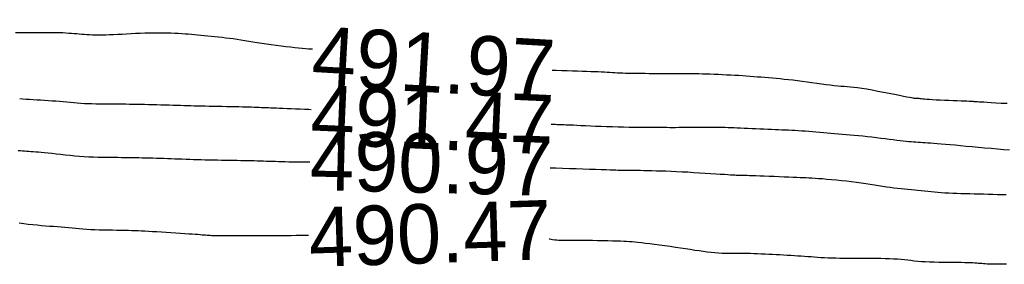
# Model space of a CAD drawing. Header units: millimetres. Extents: x 32690613 to 32693367, y 5343692 to 5344708.
# Tile 653 of 656: x 32692868.26 to 32692884.86, y 5344511.47 to 5344515.59. Entities that reach past the tile are written whole.
import ezdxf
from ezdxf.enums import TextEntityAlignment as Align

# ---------------------------------------------------------------- set-up
doc = ezdxf.new("R2010")
doc.units = ezdxf.units.MM
doc.header["$LTSCALE"] = 20
for name, color, linetype in [('02-DGM_HL_490.50', 52, 'Continuous'), ('02-DGM_HL_491.00', 62, 'Continuous'), ('02-DGM_HL_491.50', 72, 'Continuous'), ('02-DGM_HL_492.00', 82, 'Continuous')]:
    doc.layers.add(name, color=color, linetype=linetype)

msp = doc.modelspace()

# ---------------------------------------------------------------- linework, layer by layer
at = {"layer": '02-DGM_HL_490.50', "elevation": 490.5, "flags": 128}
for points in [[(32692873.131, 5344511.954), (32692873.117, 5344511.954), (32692873.018, 5344511.953), (32692872.924, 5344511.952), (32692872.838, 5344511.951), (32692872.76, 5344511.951), (32692872.692, 5344511.95), (32692872.635, 5344511.95), (32692872.586, 5344511.95), (32692872.542, 5344511.95), (32692872.502, 5344511.95), (32692872.462, 5344511.95), (32692872.42, 5344511.95), (32692872.372, 5344511.95), (32692872.316, 5344511.95), (32692872.251, 5344511.949), (32692872.178, 5344511.949), (32692872.099, 5344511.948), (32692872.017, 5344511.948), (32692871.935, 5344511.947), (32692871.856, 5344511.947), (32692871.781, 5344511.947), (32692871.714, 5344511.947), (32692871.656, 5344511.947), (32692871.607, 5344511.948), (32692871.566, 5344511.949), (32692871.53, 5344511.95), (32692871.499, 5344511.951), (32692871.472, 5344511.953), (32692871.446, 5344511.954), (32692871.421, 5344511.956), (32692871.396, 5344511.958), (32692871.369, 5344511.96), (32692871.339, 5344511.962), (32692871.305, 5344511.965), (32692871.266, 5344511.968), (32692871.222, 5344511.971), (32692871.172, 5344511.975), (32692871.113, 5344511.979), (32692871.046, 5344511.983), (32692870.973, 5344511.988), (32692870.895, 5344511.993), (32692870.813, 5344511.998), (32692870.731, 5344512.003), (32692870.651, 5344512.008), (32692870.573, 5344512.013), (32692870.5, 5344512.017), (32692870.434, 5344512.021), (32692870.373, 5344512.025), (32692870.315, 5344512.028), (32692870.261, 5344512.031), (32692870.207, 5344512.033), (32692870.153, 5344512.035), (32692870.096, 5344512.037), (32692870.036, 5344512.038), (32692869.971, 5344512.039), (32692869.902, 5344512.04), (32692869.83, 5344512.041), (32692869.756, 5344512.042), (32692869.681, 5344512.043), (32692869.606, 5344512.045), (32692869.533, 5344512.047), (32692869.462, 5344512.05), (32692869.395, 5344512.054), (32692869.331, 5344512.059), (32692869.268, 5344512.065), (32692869.208, 5344512.071), (32692869.147, 5344512.077), (32692869.088, 5344512.083), (32692869.027, 5344512.089), (32692868.965, 5344512.094), (32692868.901, 5344512.099), (32692868.836, 5344512.104), (32692868.768, 5344512.108), (32692868.699, 5344512.113), (32692868.629, 5344512.119), (32692868.556, 5344512.125), (32692868.483, 5344512.132), (32692868.408, 5344512.141), (32692868.333, 5344512.151), (32692868.257, 5344512.162)], [(32692884.894, 5344511.469), (32692884.818, 5344511.47), (32692884.751, 5344511.47), (32692884.693, 5344511.47), (32692884.643, 5344511.471), (32692884.601, 5344511.473), (32692884.564, 5344511.474), (32692884.532, 5344511.476), (32692884.503, 5344511.478), (32692884.476, 5344511.48), (32692884.449, 5344511.482), (32692884.421, 5344511.484), (32692884.392, 5344511.486), (32692884.36, 5344511.489), (32692884.324, 5344511.491), (32692884.284, 5344511.493), (32692884.239, 5344511.494), (32692884.188, 5344511.496), (32692884.129, 5344511.497), (32692884.063, 5344511.498), (32692883.99, 5344511.498), (32692883.913, 5344511.499), (32692883.833, 5344511.5), (32692883.753, 5344511.501), (32692883.673, 5344511.503), (32692883.596, 5344511.505), (32692883.524, 5344511.509), (32692883.458, 5344511.513), (32692883.396, 5344511.518), (32692883.338, 5344511.524), (32692883.283, 5344511.531), (32692883.228, 5344511.537), (32692883.173, 5344511.543), (32692883.116, 5344511.548), (32692883.055, 5344511.553), (32692882.99, 5344511.557), (32692882.921, 5344511.56), (32692882.849, 5344511.562), (32692882.774, 5344511.564), (32692882.697, 5344511.565), (32692882.619, 5344511.565), (32692882.54, 5344511.566), (32692882.461, 5344511.566), (32692882.383, 5344511.566), (32692882.307, 5344511.566), (32692882.231, 5344511.567), (32692882.158, 5344511.567), (32692882.086, 5344511.568), (32692882.016, 5344511.57), (32692881.949, 5344511.571), (32692881.885, 5344511.574), (32692881.824, 5344511.576), (32692881.765, 5344511.58), (32692881.709, 5344511.583), (32692881.653, 5344511.587), (32692881.599, 5344511.592), (32692881.544, 5344511.596), (32692881.489, 5344511.6), (32692881.434, 5344511.604), (32692881.376, 5344511.608), (32692881.318, 5344511.612), (32692881.258, 5344511.615), (32692881.197, 5344511.619), (32692881.136, 5344511.622), (32692881.074, 5344511.626), (32692881.011, 5344511.629), (32692880.949, 5344511.632), (32692880.886, 5344511.635), (32692880.824, 5344511.639), (32692880.761, 5344511.642), (32692880.699, 5344511.644), (32692880.637, 5344511.647), (32692880.576, 5344511.649), (32692880.515, 5344511.65), (32692880.455, 5344511.651), (32692880.396, 5344511.651), (32692880.337, 5344511.651), (32692880.278, 5344511.651), (32692880.219, 5344511.651), (32692880.16, 5344511.651), (32692880.1, 5344511.653), (32692880.039, 5344511.656), (32692879.977, 5344511.66), (32692879.914, 5344511.666), (32692879.848, 5344511.674), (32692879.781, 5344511.683), (32692879.711, 5344511.693), (32692879.638, 5344511.704), (32692879.563, 5344511.716), (32692879.484, 5344511.728), (32692879.401, 5344511.741), (32692879.315, 5344511.753), (32692879.226, 5344511.766), (32692879.137, 5344511.778), (32692879.048, 5344511.789), (32692878.963, 5344511.8), (32692878.882, 5344511.811), (32692878.807, 5344511.82), (32692878.74, 5344511.828), (32692878.681, 5344511.834), (32692878.629, 5344511.84), (32692878.582, 5344511.845), (32692878.537, 5344511.848), (32692878.491, 5344511.851), (32692878.442, 5344511.854), (32692878.388, 5344511.856), (32692878.326, 5344511.858), (32692878.253, 5344511.86), (32692878.173, 5344511.862), (32692878.089, 5344511.864), (32692878.002, 5344511.866), (32692877.915, 5344511.868), (32692877.832, 5344511.869), (32692877.755, 5344511.871), (32692877.687, 5344511.871), (32692877.63, 5344511.872), (32692877.583, 5344511.872), (32692877.546, 5344511.872), (32692877.515, 5344511.872), (32692877.49, 5344511.872), (32692877.47, 5344511.871), (32692877.453, 5344511.871), (32692877.437, 5344511.87), (32692877.421, 5344511.87), (32692877.405, 5344511.869), (32692877.386, 5344511.869), (32692877.366, 5344511.87), (32692877.342, 5344511.872), (32692877.314, 5344511.874), (32692877.281, 5344511.878), (32692877.242, 5344511.883), (32692877.197, 5344511.89), (32692877.184, 5344511.892)]]:
    msp.add_lwpolyline(points, dxfattribs=at)
at = {"layer": '02-DGM_HL_491.00', "elevation": 491, "flags": 128}
for points in [[(32692873.155, 5344513.186), (32692873.136, 5344513.187), (32692873.067, 5344513.187), (32692872.998, 5344513.188), (32692872.929, 5344513.188), (32692872.861, 5344513.189), (32692872.797, 5344513.19), (32692872.736, 5344513.191), (32692872.679, 5344513.193), (32692872.624, 5344513.195), (32692872.572, 5344513.197), (32692872.521, 5344513.198), (32692872.471, 5344513.2), (32692872.421, 5344513.202), (32692872.371, 5344513.204), (32692872.32, 5344513.206), (32692872.268, 5344513.207), (32692872.215, 5344513.208), (32692872.161, 5344513.21), (32692872.105, 5344513.211), (32692872.047, 5344513.212), (32692871.988, 5344513.213), (32692871.926, 5344513.214), (32692871.862, 5344513.215), (32692871.797, 5344513.216), (32692871.73, 5344513.217), (32692871.663, 5344513.218), (32692871.595, 5344513.22), (32692871.526, 5344513.221), (32692871.458, 5344513.222), (32692871.391, 5344513.224), (32692871.324, 5344513.226), (32692871.259, 5344513.228), (32692871.194, 5344513.23), (32692871.13, 5344513.232), (32692871.067, 5344513.234), (32692871.004, 5344513.236), (32692870.941, 5344513.238), (32692870.878, 5344513.24), (32692870.816, 5344513.242), (32692870.753, 5344513.245), (32692870.691, 5344513.247), (32692870.629, 5344513.249), (32692870.568, 5344513.251), (32692870.507, 5344513.253), (32692870.447, 5344513.254), (32692870.388, 5344513.256), (32692870.329, 5344513.257), (32692870.272, 5344513.259), (32692870.214, 5344513.26), (32692870.156, 5344513.261), (32692870.098, 5344513.262), (32692870.039, 5344513.263), (32692869.979, 5344513.263), (32692869.918, 5344513.264), (32692869.854, 5344513.264), (32692869.789, 5344513.264), (32692869.721, 5344513.265), (32692869.652, 5344513.266), (32692869.58, 5344513.268), (32692869.507, 5344513.27), (32692869.431, 5344513.273), (32692869.353, 5344513.278), (32692869.274, 5344513.284), (32692869.193, 5344513.291), (32692869.112, 5344513.299), (32692869.032, 5344513.307), (32692868.954, 5344513.316), (32692868.879, 5344513.324), (32692868.808, 5344513.332), (32692868.742, 5344513.339), (32692868.683, 5344513.345), (32692868.628, 5344513.35), (32692868.579, 5344513.354), (32692868.534, 5344513.358), (32692868.492, 5344513.361), (32692868.453, 5344513.363), (32692868.416, 5344513.366), (32692868.381, 5344513.368), (32692868.347, 5344513.371), (32692868.313, 5344513.373), (32692868.277, 5344513.376), (32692868.239, 5344513.38)], [(32692884.886, 5344512.636), (32692884.813, 5344512.639), (32692884.738, 5344512.641), (32692884.66, 5344512.643), (32692884.582, 5344512.645), (32692884.503, 5344512.647), (32692884.425, 5344512.649), (32692884.348, 5344512.651), (32692884.272, 5344512.653), (32692884.198, 5344512.655), (32692884.125, 5344512.657), (32692884.055, 5344512.659), (32692883.986, 5344512.662), (32692883.92, 5344512.665), (32692883.856, 5344512.669), (32692883.794, 5344512.673), (32692883.735, 5344512.678), (32692883.677, 5344512.683), (32692883.621, 5344512.688), (32692883.566, 5344512.693), (32692883.511, 5344512.699), (32692883.456, 5344512.705), (32692883.401, 5344512.71), (32692883.346, 5344512.715), (32692883.289, 5344512.721), (32692883.232, 5344512.726), (32692883.174, 5344512.732), (32692883.115, 5344512.738), (32692883.055, 5344512.744), (32692882.994, 5344512.752), (32692882.932, 5344512.76), (32692882.868, 5344512.769), (32692882.803, 5344512.779), (32692882.736, 5344512.79), (32692882.668, 5344512.801), (32692882.596, 5344512.812), (32692882.522, 5344512.823), (32692882.446, 5344512.834), (32692882.366, 5344512.845), (32692882.282, 5344512.856), (32692882.197, 5344512.866), (32692882.111, 5344512.875), (32692882.027, 5344512.884), (32692881.944, 5344512.892), (32692881.866, 5344512.899), (32692881.792, 5344512.905), (32692881.726, 5344512.91), (32692881.667, 5344512.914), (32692881.614, 5344512.918), (32692881.564, 5344512.921), (32692881.517, 5344512.923), (32692881.468, 5344512.925), (32692881.417, 5344512.927), (32692881.361, 5344512.929), (32692881.298, 5344512.931), (32692881.225, 5344512.934), (32692881.146, 5344512.937), (32692881.063, 5344512.941), (32692880.977, 5344512.944), (32692880.892, 5344512.948), (32692880.811, 5344512.951), (32692880.735, 5344512.954), (32692880.667, 5344512.956), (32692880.61, 5344512.958), (32692880.562, 5344512.96), (32692880.522, 5344512.961), (32692880.489, 5344512.962), (32692880.462, 5344512.962), (32692880.438, 5344512.963), (32692880.418, 5344512.963), (32692880.4, 5344512.964), (32692880.381, 5344512.964), (32692880.361, 5344512.965), (32692880.339, 5344512.966), (32692880.313, 5344512.967), (32692880.281, 5344512.969), (32692880.242, 5344512.971), (32692880.195, 5344512.974), (32692880.138, 5344512.978), (32692880.069, 5344512.982), (32692879.992, 5344512.988), (32692879.906, 5344512.993), (32692879.815, 5344512.999), (32692879.719, 5344513.005), (32692879.622, 5344513.011), (32692879.523, 5344513.017), (32692879.426, 5344513.022), (32692879.332, 5344513.026), (32692879.241, 5344513.03), (32692879.154, 5344513.034), (32692879.071, 5344513.037), (32692878.992, 5344513.039), (32692878.917, 5344513.041), (32692878.848, 5344513.042), (32692878.783, 5344513.044), (32692878.724, 5344513.045), (32692878.671, 5344513.046), (32692878.622, 5344513.046), (32692878.579, 5344513.047), (32692878.541, 5344513.047), (32692878.508, 5344513.047), (32692878.48, 5344513.048), (32692878.457, 5344513.048), (32692878.438, 5344513.048), (32692878.424, 5344513.048), (32692878.413, 5344513.048), (32692878.405, 5344513.048), (32692878.399, 5344513.048), (32692878.396, 5344513.048), (32692878.393, 5344513.048), (32692878.391, 5344513.048), (32692878.389, 5344513.048), (32692878.385, 5344513.048), (32692878.377, 5344513.049), (32692878.363, 5344513.049), (32692878.342, 5344513.05), (32692878.311, 5344513.051), (32692878.269, 5344513.052), (32692878.214, 5344513.054), (32692878.144, 5344513.057), (32692878.061, 5344513.059), (32692877.968, 5344513.063), (32692877.865, 5344513.066), (32692877.756, 5344513.07), (32692877.643, 5344513.074), (32692877.528, 5344513.078), (32692877.412, 5344513.082), (32692877.298, 5344513.086), (32692877.203, 5344513.089)]]:
    msp.add_lwpolyline(points, dxfattribs=at)
at = {"layer": '02-DGM_HL_491.50', "elevation": 491.5, "flags": 128}
for points in [[(32692873.176, 5344514.07), (32692873.135, 5344514.072), (32692873.063, 5344514.075), (32692872.989, 5344514.078), (32692872.914, 5344514.082), (32692872.84, 5344514.085), (32692872.769, 5344514.088), (32692872.704, 5344514.091), (32692872.644, 5344514.093), (32692872.591, 5344514.095), (32692872.542, 5344514.097), (32692872.497, 5344514.099), (32692872.455, 5344514.1), (32692872.415, 5344514.102), (32692872.376, 5344514.103), (32692872.338, 5344514.104), (32692872.299, 5344514.106), (32692872.258, 5344514.108), (32692872.216, 5344514.109), (32692872.171, 5344514.111), (32692872.123, 5344514.113), (32692872.072, 5344514.114), (32692872.016, 5344514.116), (32692871.956, 5344514.117), (32692871.891, 5344514.119), (32692871.822, 5344514.12), (32692871.75, 5344514.122), (32692871.677, 5344514.123), (32692871.603, 5344514.124), (32692871.529, 5344514.125), (32692871.458, 5344514.127), (32692871.389, 5344514.128), (32692871.325, 5344514.129), (32692871.263, 5344514.131), (32692871.204, 5344514.132), (32692871.147, 5344514.134), (32692871.09, 5344514.136), (32692871.032, 5344514.137), (32692870.974, 5344514.139), (32692870.912, 5344514.141), (32692870.848, 5344514.143), (32692870.782, 5344514.145), (32692870.713, 5344514.147), (32692870.643, 5344514.149), (32692870.573, 5344514.151), (32692870.503, 5344514.153), (32692870.433, 5344514.155), (32692870.366, 5344514.157), (32692870.3, 5344514.158), (32692870.236, 5344514.159), (32692870.173, 5344514.16), (32692870.112, 5344514.161), (32692870.051, 5344514.162), (32692869.99, 5344514.163), (32692869.928, 5344514.163), (32692869.866, 5344514.164), (32692869.803, 5344514.164), (32692869.739, 5344514.164), (32692869.675, 5344514.164), (32692869.61, 5344514.165), (32692869.546, 5344514.166), (32692869.482, 5344514.167), (32692869.418, 5344514.17), (32692869.356, 5344514.172), (32692869.295, 5344514.176), (32692869.235, 5344514.18), (32692869.176, 5344514.185), (32692869.117, 5344514.191), (32692869.057, 5344514.196), (32692868.997, 5344514.202), (32692868.937, 5344514.207), (32692868.875, 5344514.212), (32692868.811, 5344514.217), (32692868.747, 5344514.221), (32692868.682, 5344514.225), (32692868.617, 5344514.229), (32692868.553, 5344514.233), (32692868.49, 5344514.237), (32692868.43, 5344514.24), (32692868.372, 5344514.244), (32692868.317, 5344514.248), (32692868.264, 5344514.252)], [(32692884.941, 5344513.39), (32692884.842, 5344513.398), (32692884.739, 5344513.407), (32692884.632, 5344513.417), (32692884.524, 5344513.426), (32692884.417, 5344513.436), (32692884.314, 5344513.445), (32692884.214, 5344513.454), (32692884.119, 5344513.463), (32692884.029, 5344513.472), (32692883.944, 5344513.479), (32692883.864, 5344513.487), (32692883.791, 5344513.493), (32692883.725, 5344513.499), (32692883.666, 5344513.503), (32692883.613, 5344513.507), (32692883.565, 5344513.51), (32692883.521, 5344513.513), (32692883.48, 5344513.515), (32692883.441, 5344513.518), (32692883.403, 5344513.52), (32692883.365, 5344513.523), (32692883.327, 5344513.526), (32692883.286, 5344513.529), (32692883.244, 5344513.533), (32692883.199, 5344513.538), (32692883.15, 5344513.543), (32692883.099, 5344513.549), (32692883.043, 5344513.555), (32692882.982, 5344513.562), (32692882.917, 5344513.57), (32692882.848, 5344513.579), (32692882.775, 5344513.588), (32692882.701, 5344513.597), (32692882.625, 5344513.606), (32692882.548, 5344513.615), (32692882.473, 5344513.623), (32692882.399, 5344513.631), (32692882.327, 5344513.637), (32692882.258, 5344513.644), (32692882.19, 5344513.649), (32692882.124, 5344513.654), (32692882.059, 5344513.659), (32692881.996, 5344513.664), (32692881.933, 5344513.669), (32692881.87, 5344513.674), (32692881.807, 5344513.679), (32692881.745, 5344513.685), (32692881.682, 5344513.691), (32692881.621, 5344513.696), (32692881.56, 5344513.702), (32692881.5, 5344513.707), (32692881.441, 5344513.712), (32692881.384, 5344513.716), (32692881.328, 5344513.72), (32692881.273, 5344513.722), (32692881.219, 5344513.725), (32692881.164, 5344513.727), (32692881.108, 5344513.729), (32692881.051, 5344513.731), (32692880.993, 5344513.733), (32692880.932, 5344513.735), (32692880.868, 5344513.738), (32692880.801, 5344513.741), (32692880.734, 5344513.744), (32692880.666, 5344513.747), (32692880.599, 5344513.75), (32692880.534, 5344513.754), (32692880.471, 5344513.757), (32692880.411, 5344513.759), (32692880.355, 5344513.762), (32692880.302, 5344513.764), (32692880.252, 5344513.766), (32692880.201, 5344513.768), (32692880.15, 5344513.769), (32692880.098, 5344513.77), (32692880.042, 5344513.771), (32692879.982, 5344513.771), (32692879.917, 5344513.771), (32692879.848, 5344513.771), (32692879.776, 5344513.771), (32692879.703, 5344513.771), (32692879.63, 5344513.77), (32692879.559, 5344513.77), (32692879.492, 5344513.769), (32692879.428, 5344513.769), (32692879.371, 5344513.769), (32692879.317, 5344513.768), (32692879.267, 5344513.768), (32692879.218, 5344513.768), (32692879.168, 5344513.769), (32692879.117, 5344513.769), (32692879.062, 5344513.769), (32692879.003, 5344513.769), (32692878.937, 5344513.769), (32692878.865, 5344513.77), (32692878.789, 5344513.77), (32692878.707, 5344513.771), (32692878.621, 5344513.772), (32692878.532, 5344513.774), (32692878.44, 5344513.776), (32692878.346, 5344513.778), (32692878.251, 5344513.781), (32692878.155, 5344513.784), (32692878.06, 5344513.788), (32692877.968, 5344513.791), (32692877.88, 5344513.795), (32692877.798, 5344513.799), (32692877.722, 5344513.802), (32692877.655, 5344513.805), (32692877.597, 5344513.808), (32692877.548, 5344513.81), (32692877.506, 5344513.812), (32692877.47, 5344513.813), (32692877.439, 5344513.815), (32692877.412, 5344513.816), (32692877.388, 5344513.816), (32692877.365, 5344513.817), (32692877.343, 5344513.818), (32692877.32, 5344513.819), (32692877.294, 5344513.82), (32692877.265, 5344513.821), (32692877.231, 5344513.823), (32692877.218, 5344513.824)]]:
    msp.add_lwpolyline(points, dxfattribs=at)
at = {"layer": '02-DGM_HL_492.00', "elevation": 492, "flags": 128}
for points in [[(32692873.2, 5344515.087), (32692873.179, 5344515.088), (32692873.13, 5344515.091), (32692873.079, 5344515.095), (32692873.024, 5344515.1), (32692872.965, 5344515.105), (32692872.899, 5344515.113), (32692872.826, 5344515.121), (32692872.749, 5344515.13), (32692872.669, 5344515.141), (32692872.587, 5344515.152), (32692872.504, 5344515.163), (32692872.422, 5344515.175), (32692872.343, 5344515.187), (32692872.267, 5344515.199), (32692872.194, 5344515.21), (32692872.124, 5344515.221), (32692872.056, 5344515.232), (32692871.991, 5344515.242), (32692871.926, 5344515.252), (32692871.863, 5344515.261), (32692871.8, 5344515.27), (32692871.737, 5344515.277), (32692871.675, 5344515.284), (32692871.612, 5344515.291), (32692871.551, 5344515.297), (32692871.491, 5344515.303), (32692871.432, 5344515.308), (32692871.374, 5344515.314), (32692871.318, 5344515.319), (32692871.263, 5344515.325), (32692871.21, 5344515.33), (32692871.157, 5344515.335), (32692871.104, 5344515.34), (32692871.051, 5344515.345), (32692870.995, 5344515.349), (32692870.937, 5344515.353), (32692870.876, 5344515.356), (32692870.812, 5344515.358), (32692870.744, 5344515.36), (32692870.674, 5344515.361), (32692870.601, 5344515.361), (32692870.526, 5344515.361), (32692870.45, 5344515.359), (32692870.373, 5344515.357), (32692870.295, 5344515.355), (32692870.218, 5344515.351), (32692870.141, 5344515.347), (32692870.065, 5344515.343), (32692869.99, 5344515.339), (32692869.918, 5344515.335), (32692869.847, 5344515.332), (32692869.78, 5344515.329), (32692869.716, 5344515.327), (32692869.655, 5344515.326), (32692869.598, 5344515.326), (32692869.544, 5344515.326), (32692869.492, 5344515.328), (32692869.443, 5344515.33), (32692869.397, 5344515.332), (32692869.352, 5344515.335), (32692869.309, 5344515.339), (32692869.267, 5344515.342), (32692869.225, 5344515.346), (32692869.183, 5344515.35), (32692869.139, 5344515.353), (32692869.093, 5344515.356), (32692869.043, 5344515.359), (32692868.989, 5344515.362), (32692868.929, 5344515.364), (32692868.863, 5344515.365), (32692868.792, 5344515.366), (32692868.716, 5344515.367), (32692868.635, 5344515.367), (32692868.551, 5344515.367), (32692868.464, 5344515.366), (32692868.374, 5344515.366), (32692868.283, 5344515.367), (32692868.191, 5344515.367)], [(32692884.902, 5344514.173), (32692884.805, 5344514.178), (32692884.715, 5344514.183), (32692884.634, 5344514.188), (32692884.565, 5344514.192), (32692884.509, 5344514.195), (32692884.464, 5344514.198), (32692884.43, 5344514.2), (32692884.405, 5344514.202), (32692884.386, 5344514.203), (32692884.372, 5344514.204), (32692884.362, 5344514.205), (32692884.354, 5344514.205), (32692884.346, 5344514.206), (32692884.337, 5344514.207), (32692884.325, 5344514.208), (32692884.31, 5344514.209), (32692884.289, 5344514.21), (32692884.262, 5344514.211), (32692884.226, 5344514.212), (32692884.181, 5344514.214), (32692884.126, 5344514.216), (32692884.063, 5344514.218), (32692883.993, 5344514.221), (32692883.921, 5344514.224), (32692883.847, 5344514.227), (32692883.775, 5344514.23), (32692883.707, 5344514.233), (32692883.646, 5344514.236), (32692883.594, 5344514.24), (32692883.549, 5344514.243), (32692883.512, 5344514.247), (32692883.481, 5344514.25), (32692883.456, 5344514.253), (32692883.436, 5344514.255), (32692883.419, 5344514.258), (32692883.405, 5344514.259), (32692883.394, 5344514.261), (32692883.384, 5344514.262), (32692883.376, 5344514.262), (32692883.369, 5344514.262), (32692883.363, 5344514.262), (32692883.357, 5344514.262), (32692883.353, 5344514.262), (32692883.348, 5344514.262), (32692883.344, 5344514.261), (32692883.337, 5344514.262), (32692883.327, 5344514.263), (32692883.312, 5344514.265), (32692883.289, 5344514.269), (32692883.257, 5344514.275), (32692883.214, 5344514.283), (32692883.158, 5344514.294), (32692883.088, 5344514.308), (32692883.006, 5344514.325), (32692882.917, 5344514.343), (32692882.822, 5344514.362), (32692882.725, 5344514.38), (32692882.63, 5344514.398), (32692882.539, 5344514.414), (32692882.456, 5344514.428), (32692882.383, 5344514.438), (32692882.319, 5344514.446), (32692882.261, 5344514.452), (32692882.207, 5344514.456), (32692882.155, 5344514.46), (32692882.103, 5344514.464), (32692882.048, 5344514.468), (32692881.989, 5344514.474), (32692881.923, 5344514.482), (32692881.851, 5344514.491), (32692881.774, 5344514.501), (32692881.694, 5344514.512), (32692881.613, 5344514.524), (32692881.531, 5344514.535), (32692881.449, 5344514.547), (32692881.37, 5344514.557), (32692881.293, 5344514.566), (32692881.219, 5344514.575), (32692881.148, 5344514.582), (32692881.08, 5344514.589), (32692881.013, 5344514.595), (32692880.948, 5344514.6), (32692880.884, 5344514.606), (32692880.821, 5344514.611), (32692880.758, 5344514.616), (32692880.696, 5344514.621), (32692880.634, 5344514.626), (32692880.571, 5344514.63), (32692880.508, 5344514.635), (32692880.444, 5344514.64), (32692880.379, 5344514.644), (32692880.313, 5344514.648), (32692880.245, 5344514.652), (32692880.177, 5344514.655), (32692880.107, 5344514.659), (32692880.038, 5344514.662), (32692879.969, 5344514.664), (32692879.901, 5344514.667), (32692879.835, 5344514.669), (32692879.771, 5344514.671), (32692879.71, 5344514.672), (32692879.651, 5344514.673), (32692879.592, 5344514.674), (32692879.535, 5344514.674), (32692879.477, 5344514.675), (32692879.417, 5344514.675), (32692879.356, 5344514.675), (32692879.293, 5344514.676), (32692879.226, 5344514.676), (32692879.156, 5344514.676), (32692879.086, 5344514.676), (32692879.014, 5344514.676), (32692878.943, 5344514.677), (32692878.873, 5344514.677), (32692878.806, 5344514.678), (32692878.741, 5344514.678), (32692878.681, 5344514.679), (32692878.624, 5344514.68), (32692878.57, 5344514.681), (32692878.519, 5344514.682), (32692878.471, 5344514.683), (32692878.425, 5344514.684), (32692878.381, 5344514.686), (32692878.338, 5344514.688), (32692878.295, 5344514.69), (32692878.253, 5344514.693), (32692878.21, 5344514.695), (32692878.166, 5344514.698), (32692878.119, 5344514.701), (32692878.068, 5344514.704), (32692878.014, 5344514.706), (32692877.954, 5344514.709), (32692877.888, 5344514.711), (32692877.817, 5344514.713), (32692877.741, 5344514.716), (32692877.661, 5344514.718), (32692877.577, 5344514.72), (32692877.489, 5344514.723), (32692877.398, 5344514.726), (32692877.306, 5344514.729), (32692877.236, 5344514.732)]]:
    msp.add_lwpolyline(points, dxfattribs=at)

# ---------------------------------------------------------------- texts
at = {"layer": '02-DGM_HL_490.50'}
msp.add_text('490.47', height=1, rotation=1.8665, dxfattribs=at).set_placement((32692875.178, 5344511.989, 490.5), align=Align.MIDDLE)
at = {"layer": '02-DGM_HL_491.00'}
msp.add_text('490.97', height=1, rotation=358.5782, dxfattribs=at).set_placement((32692875.202, 5344513.171, 491), align=Align.MIDDLE)
at = {"layer": '02-DGM_HL_491.50'}
msp.add_text('491.47', height=1, rotation=357.4667, dxfattribs=at).set_placement((32692875.217, 5344513.906, 491.5), align=Align.MIDDLE)
at = {"layer": '02-DGM_HL_492.00'}
msp.add_text('491.97', height=1, rotation=356.6723, dxfattribs=at).set_placement((32692875.237, 5344514.862, 492), align=Align.MIDDLE)

doc.saveas('drawing.dxf')
